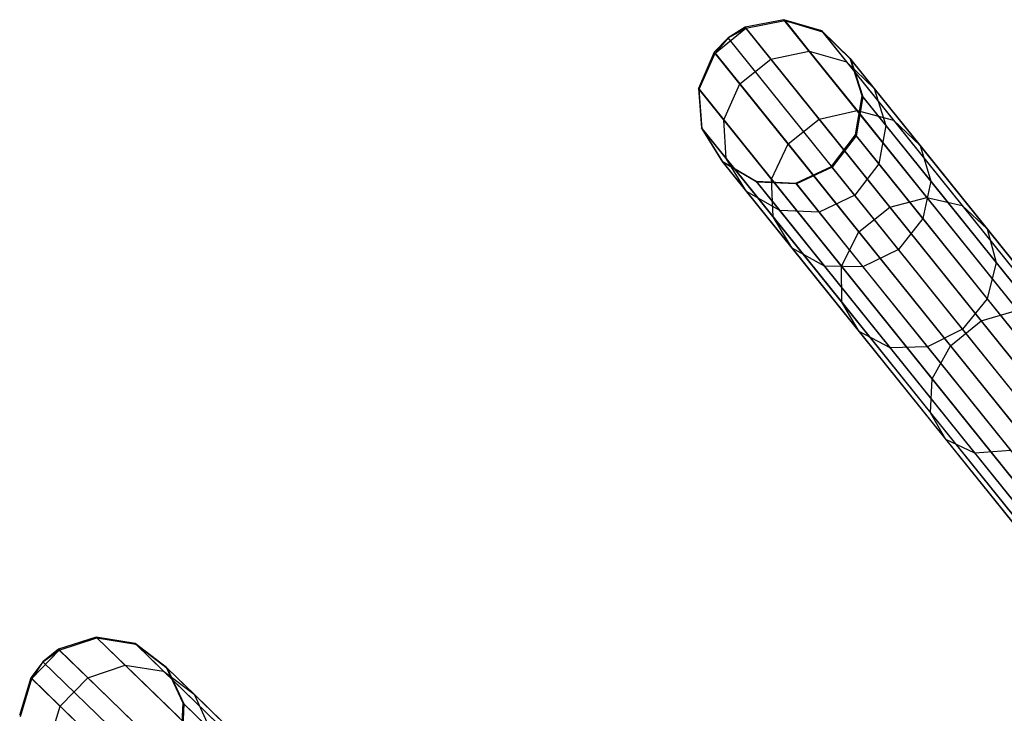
# Model space of a CAD drawing. Extents: x -91 to 91, y -91 to 262.
# Tile 316 of 480: x -66 to -54, y 63 to 71. Entities that reach past the tile are written whole.
import ezdxf

# ---------------------------------------------------------------- set-up
doc = ezdxf.new("R2010")
doc.units = 0
doc.header["$LTSCALE"] = 25.4
doc.layers.get('0').update_dxf_attribs({"linetype": 'CONTINUOUS'})

# ---------------------------------------------------------------- blocks, each defined once
blk = doc.blocks.new('ETE0_STL_1')
at = {"color": 0}
for p, q in [((-56.409, 71.211, 191.455), (-56.879, 71.119, 191.47)), ((-56.409, 71.211, 191.455), (-56.879, 71.119, 191.47)), ((-56.869, 71.107, 188.346), (-56.4, 71.2, 188.363)), ((-56.869, 71.107, 188.346), (-56.4, 71.2, 188.363)), ((-51.59, 65.216, 301.455), (-56.409, 71.211, 191.455)), ((-55.951, 71.075, 191.427), (-56.409, 71.211, 191.455)), ((-51.59, 65.216, 301.455), (-56.409, 71.211, 191.455)), ((-56.409, 71.211, 191.455), (-56.4, 71.2, 188.363)), ((-56.409, 71.211, 191.455), (-56.4, 71.2, 188.363)), ((-55.951, 71.075, 191.427), (-56.409, 71.211, 191.455)), ((-56.4, 71.2, 188.363), (-56.103, 70.83, 185.308)), ((-56.4, 71.2, 188.363), (-56.103, 70.83, 185.308)), ((-56.4, 71.2, 188.363), (-55.942, 71.064, 188.395)), ((-56.4, 71.2, 188.363), (-55.942, 71.064, 188.395)), ((-57.242, 70.807, 188.346), (-56.869, 71.107, 188.346)), ((-57.242, 70.807, 188.346), (-56.869, 71.107, 188.346)), ((-56.879, 71.119, 191.47), (-57.083, 70.991, 191.473)), ((-56.879, 71.119, 191.47), (-57.083, 70.991, 191.473)), ((-57.083, 70.991, 191.473), (-56.869, 71.107, 188.346)), ((-57.083, 70.991, 191.473), (-56.869, 71.107, 188.346)), ((-52.06, 65.123, 301.47), (-56.879, 71.119, 191.47)), ((-52.06, 65.123, 301.47), (-56.879, 71.119, 191.47)), ((-56.879, 71.119, 191.47), (-56.869, 71.107, 188.346)), ((-56.879, 71.119, 191.47), (-56.869, 71.107, 188.346)), ((-56.869, 71.107, 188.346), (-56.569, 70.734, 185.258)), ((-56.869, 71.107, 188.346), (-56.569, 70.734, 185.258)), ((-51.132, 65.08, 301.427), (-55.951, 71.075, 191.427)), ((-55.609, 70.742, 191.394), (-55.951, 71.075, 191.427)), ((-51.132, 65.08, 301.427), (-55.951, 71.075, 191.427)), ((-55.951, 71.075, 191.427), (-55.942, 71.064, 188.395)), ((-55.951, 71.075, 191.427), (-55.942, 71.064, 188.395)), ((-55.609, 70.742, 191.394), (-55.951, 71.075, 191.427)), ((-55.942, 71.064, 188.395), (-55.651, 70.702, 185.397)), ((-55.942, 71.064, 188.395), (-55.651, 70.702, 185.397)), ((-55.942, 71.064, 188.395), (-55.6, 70.731, 188.432)), ((-55.942, 71.064, 188.395), (-55.6, 70.731, 188.432)), ((-57.083, 70.991, 191.473), (-57.252, 70.819, 191.47)), ((-57.083, 70.991, 191.473), (-57.252, 70.819, 191.47)), ((-57.083, 70.991, 191.473), (-57.242, 70.807, 188.346)), ((-57.083, 70.991, 191.473), (-57.242, 70.807, 188.346)), ((-52.264, 64.996, 301.473), (-57.083, 70.991, 191.473)), ((-52.264, 64.996, 301.473), (-57.083, 70.991, 191.473)), ((-57.252, 70.819, 191.47), (-57.443, 70.38, 191.455)), ((-57.252, 70.819, 191.47), (-57.443, 70.38, 191.455)), ((-57.434, 70.369, 188.363), (-57.242, 70.807, 188.346)), ((-57.434, 70.369, 188.363), (-57.242, 70.807, 188.346)), ((-52.433, 64.823, 301.47), (-57.252, 70.819, 191.47)), ((-52.433, 64.823, 301.47), (-57.252, 70.819, 191.47)), ((-57.252, 70.819, 191.47), (-57.242, 70.807, 188.346)), ((-57.252, 70.819, 191.47), (-57.242, 70.807, 188.346)), ((-57.242, 70.807, 188.346), (-56.942, 70.434, 185.258)), ((-57.242, 70.807, 188.346), (-56.942, 70.434, 185.258)), ((-56.569, 70.734, 185.258), (-56.103, 70.83, 185.308)), ((-56.569, 70.734, 185.258), (-56.103, 70.83, 185.308)), ((-56.103, 70.83, 185.308), (-55.525, 70.111, 182.357)), ((-56.103, 70.83, 185.308), (-55.525, 70.111, 182.357)), ((-56.103, 70.83, 185.308), (-55.651, 70.702, 185.397)), ((-56.103, 70.83, 185.308), (-55.651, 70.702, 185.397)), ((-56.942, 70.434, 185.258), (-56.569, 70.734, 185.258)), ((-56.942, 70.434, 185.258), (-56.569, 70.734, 185.258)), ((-56.569, 70.734, 185.258), (-55.985, 70.007, 182.275)), ((-56.569, 70.734, 185.258), (-55.985, 70.007, 182.275)), ((-55.651, 70.702, 185.397), (-55.084, 69.996, 182.503)), ((-55.651, 70.702, 185.397), (-55.084, 69.996, 182.503)), ((-55.651, 70.702, 185.397), (-55.316, 70.377, 185.505)), ((-55.651, 70.702, 185.397), (-55.316, 70.377, 185.505)), ((-50.79, 64.747, 301.394), (-55.609, 70.742, 191.394)), ((-55.462, 70.288, 191.363), (-55.609, 70.742, 191.394)), ((-50.79, 64.747, 301.394), (-55.609, 70.742, 191.394)), ((-55.609, 70.742, 191.394), (-55.6, 70.731, 188.432)), ((-55.609, 70.742, 191.394), (-55.6, 70.731, 188.432)), ((-55.462, 70.288, 191.363), (-55.609, 70.742, 191.394)), ((-55.6, 70.731, 188.432), (-55.316, 70.377, 185.505)), ((-55.6, 70.731, 188.432), (-55.316, 70.377, 185.505)), ((-55.6, 70.731, 188.432), (-55.453, 70.277, 188.468)), ((-55.6, 70.731, 188.432), (-55.453, 70.277, 188.468)), ((-57.137, 69.999, 185.308), (-56.942, 70.434, 185.258)), ((-57.137, 69.999, 185.308), (-56.942, 70.434, 185.258)), ((-56.942, 70.434, 185.258), (-56.358, 69.707, 182.275)), ((-56.942, 70.434, 185.258), (-56.358, 69.707, 182.275)), ((-52.624, 64.385, 301.455), (-57.443, 70.38, 191.455)), ((-57.443, 70.38, 191.455), (-57.409, 69.904, 191.427)), ((-52.624, 64.385, 301.455), (-57.443, 70.38, 191.455)), ((-57.443, 70.38, 191.455), (-57.434, 70.369, 188.363)), ((-57.443, 70.38, 191.455), (-57.409, 69.904, 191.427)), ((-57.443, 70.38, 191.455), (-57.434, 70.369, 188.363)), ((-57.4, 69.892, 188.395), (-57.434, 70.369, 188.363)), ((-57.434, 70.369, 188.363), (-57.137, 69.999, 185.308)), ((-57.434, 70.369, 188.363), (-57.137, 69.999, 185.308)), ((-57.4, 69.892, 188.395), (-57.434, 70.369, 188.363)), ((-55.316, 70.377, 185.505), (-54.762, 69.688, 182.678)), ((-55.316, 70.377, 185.505), (-54.762, 69.688, 182.678)), ((-55.316, 70.377, 185.505), (-55.175, 69.931, 185.606)), ((-55.316, 70.377, 185.505), (-55.175, 69.931, 185.606)), ((-55.543, 69.816, 191.341), (-55.462, 70.288, 191.363)), ((-55.543, 69.816, 191.341), (-55.462, 70.288, 191.363)), ((-55.453, 70.277, 188.468), (-55.534, 69.806, 188.493)), ((-55.453, 70.277, 188.468), (-55.534, 69.806, 188.493)), ((-50.643, 64.292, 301.363), (-55.462, 70.288, 191.363)), ((-50.643, 64.292, 301.363), (-55.462, 70.288, 191.363)), ((-55.462, 70.288, 191.363), (-55.453, 70.277, 188.468)), ((-55.462, 70.288, 191.363), (-55.453, 70.277, 188.468)), ((-55.453, 70.277, 188.468), (-55.175, 69.931, 185.606)), ((-55.453, 70.277, 188.468), (-55.175, 69.931, 185.606)), ((-55.985, 70.007, 182.275), (-55.525, 70.111, 182.357)), ((-55.985, 70.007, 182.275), (-55.525, 70.111, 182.357)), ((-55.525, 70.111, 182.357), (-54.679, 69.058, 179.576)), ((-55.525, 70.111, 182.357), (-54.679, 69.058, 179.576)), ((-55.525, 70.111, 182.357), (-55.084, 69.996, 182.503)), ((-55.525, 70.111, 182.357), (-55.084, 69.996, 182.503)), ((-57.108, 69.53, 185.397), (-57.137, 69.999, 185.308)), ((-57.137, 69.999, 185.308), (-56.559, 69.28, 182.357)), ((-57.137, 69.999, 185.308), (-56.559, 69.28, 182.357)), ((-57.108, 69.53, 185.397), (-57.137, 69.999, 185.308)), ((-56.358, 69.707, 182.275), (-55.985, 70.007, 182.275)), ((-56.358, 69.707, 182.275), (-55.985, 70.007, 182.275)), ((-55.985, 70.007, 182.275), (-55.13, 68.943, 179.465)), ((-55.985, 70.007, 182.275), (-55.13, 68.943, 179.465)), ((-55.084, 69.996, 182.503), (-54.254, 68.963, 179.774)), ((-55.084, 69.996, 182.503), (-54.254, 68.963, 179.774)), ((-55.084, 69.996, 182.503), (-54.762, 69.688, 182.678)), ((-55.084, 69.996, 182.503), (-54.762, 69.688, 182.678)), ((-52.59, 63.908, 301.427), (-57.409, 69.904, 191.427)), ((-57.409, 69.904, 191.427), (-57.157, 69.498, 191.394)), ((-52.59, 63.908, 301.427), (-57.409, 69.904, 191.427)), ((-57.409, 69.904, 191.427), (-57.157, 69.498, 191.394)), ((-57.409, 69.904, 191.427), (-57.4, 69.892, 188.395)), ((-57.409, 69.904, 191.427), (-57.4, 69.892, 188.395)), ((-57.148, 69.487, 188.432), (-57.4, 69.892, 188.395)), ((-57.4, 69.892, 188.395), (-57.108, 69.53, 185.397)), ((-57.4, 69.892, 188.395), (-57.108, 69.53, 185.397)), ((-57.148, 69.487, 188.432), (-57.4, 69.892, 188.395)), ((-55.833, 69.436, 191.333), (-55.543, 69.816, 191.341)), ((-55.833, 69.436, 191.333), (-55.543, 69.816, 191.341)), ((-50.724, 63.821, 301.341), (-55.543, 69.816, 191.341)), ((-50.724, 63.821, 301.341), (-55.543, 69.816, 191.341)), ((-55.543, 69.816, 191.341), (-55.534, 69.806, 188.493)), ((-55.543, 69.816, 191.341), (-55.534, 69.806, 188.493)), ((-55.175, 69.931, 185.606), (-55.261, 69.466, 185.678)), ((-55.175, 69.931, 185.606), (-55.261, 69.466, 185.678)), ((-55.175, 69.931, 185.606), (-54.634, 69.257, 182.843)), ((-55.175, 69.931, 185.606), (-54.634, 69.257, 182.843)), ((-56.559, 69.28, 182.357), (-56.358, 69.707, 182.275)), ((-56.559, 69.28, 182.357), (-56.358, 69.707, 182.275)), ((-56.358, 69.707, 182.275), (-55.503, 68.643, 179.465)), ((-56.358, 69.707, 182.275), (-55.503, 68.643, 179.465)), ((-55.534, 69.806, 188.493), (-55.825, 69.426, 188.502)), ((-55.534, 69.806, 188.493), (-55.825, 69.426, 188.502)), ((-55.534, 69.806, 188.493), (-55.261, 69.466, 185.678)), ((-55.534, 69.806, 188.493), (-55.261, 69.466, 185.678)), ((-54.762, 69.688, 182.678), (-53.951, 68.679, 180.013)), ((-54.762, 69.688, 182.678), (-53.951, 68.679, 180.013)), ((-54.762, 69.688, 182.678), (-54.634, 69.257, 182.843)), ((-54.762, 69.688, 182.678), (-54.634, 69.257, 182.843)), ((-52.338, 63.503, 301.394), (-57.157, 69.498, 191.394)), ((-57.157, 69.498, 191.394), (-56.745, 69.256, 191.363)), ((-52.338, 63.503, 301.394), (-57.157, 69.498, 191.394)), ((-57.157, 69.498, 191.394), (-56.745, 69.256, 191.363)), ((-57.157, 69.498, 191.394), (-57.148, 69.487, 188.432)), ((-57.157, 69.498, 191.394), (-57.148, 69.487, 188.432)), ((-56.736, 69.246, 188.468), (-57.148, 69.487, 188.432)), ((-57.148, 69.487, 188.432), (-56.863, 69.133, 185.505)), ((-57.148, 69.487, 188.432), (-56.863, 69.133, 185.505)), ((-56.736, 69.246, 188.468), (-57.148, 69.487, 188.432)), ((-56.863, 69.133, 185.505), (-57.108, 69.53, 185.397)), ((-57.108, 69.53, 185.397), (-56.541, 68.825, 182.503)), ((-57.108, 69.53, 185.397), (-56.541, 68.825, 182.503)), ((-56.863, 69.133, 185.505), (-57.108, 69.53, 185.397)), ((-55.261, 69.466, 185.678), (-55.553, 69.087, 185.704)), ((-55.261, 69.466, 185.678), (-55.553, 69.087, 185.704)), ((-55.261, 69.466, 185.678), (-54.728, 68.803, 182.96)), ((-55.261, 69.466, 185.678), (-54.728, 68.803, 182.96)), ((-56.267, 69.234, 191.341), (-55.833, 69.436, 191.333)), ((-56.267, 69.234, 191.341), (-55.833, 69.436, 191.333)), ((-55.825, 69.426, 188.502), (-56.259, 69.224, 188.493)), ((-55.825, 69.426, 188.502), (-56.259, 69.224, 188.493)), ((-51.014, 63.441, 301.333), (-55.833, 69.436, 191.333)), ((-51.014, 63.441, 301.333), (-55.833, 69.436, 191.333)), ((-55.833, 69.436, 191.333), (-55.825, 69.426, 188.502)), ((-55.833, 69.436, 191.333), (-55.825, 69.426, 188.502)), ((-55.553, 69.087, 185.704), (-55.825, 69.426, 188.502)), ((-55.553, 69.087, 185.704), (-55.825, 69.426, 188.502)), ((-51.926, 63.261, 301.363), (-56.745, 69.256, 191.363)), ((-56.745, 69.256, 191.363), (-56.267, 69.234, 191.341)), ((-51.926, 63.261, 301.363), (-56.745, 69.256, 191.363)), ((-56.745, 69.256, 191.363), (-56.267, 69.234, 191.341)), ((-56.745, 69.256, 191.363), (-56.736, 69.246, 188.468)), ((-56.745, 69.256, 191.363), (-56.736, 69.246, 188.468)), ((-56.259, 69.224, 188.493), (-56.736, 69.246, 188.468)), ((-56.736, 69.246, 188.468), (-56.458, 68.9, 185.606)), ((-56.736, 69.246, 188.468), (-56.458, 68.9, 185.606)), ((-56.259, 69.224, 188.493), (-56.736, 69.246, 188.468)), ((-56.541, 68.825, 182.503), (-56.559, 69.28, 182.357)), ((-56.559, 69.28, 182.357), (-55.712, 68.227, 179.576)), ((-56.559, 69.28, 182.357), (-55.712, 68.227, 179.576)), ((-56.541, 68.825, 182.503), (-56.559, 69.28, 182.357)), ((-51.448, 63.239, 301.341), (-56.267, 69.234, 191.341)), ((-51.448, 63.239, 301.341), (-56.267, 69.234, 191.341)), ((-56.267, 69.234, 191.341), (-56.259, 69.224, 188.493)), ((-56.267, 69.234, 191.341), (-56.259, 69.224, 188.493)), ((-56.259, 69.224, 188.493), (-55.985, 68.883, 185.678)), ((-56.259, 69.224, 188.493), (-55.985, 68.883, 185.678)), ((-54.634, 69.257, 182.843), (-54.728, 68.803, 182.96)), ((-54.634, 69.257, 182.843), (-54.728, 68.803, 182.96)), ((-54.634, 69.257, 182.843), (-53.841, 68.271, 180.238)), ((-54.634, 69.257, 182.843), (-53.841, 68.271, 180.238)), ((-56.458, 68.9, 185.606), (-56.863, 69.133, 185.505)), ((-56.863, 69.133, 185.505), (-56.31, 68.444, 182.678)), ((-56.863, 69.133, 185.505), (-56.31, 68.444, 182.678)), ((-56.458, 68.9, 185.606), (-56.863, 69.133, 185.505)), ((-55.553, 69.087, 185.704), (-55.985, 68.883, 185.678)), ((-55.553, 69.087, 185.704), (-55.985, 68.883, 185.678)), ((-55.024, 68.429, 183.002), (-55.553, 69.087, 185.704)), ((-55.024, 68.429, 183.002), (-55.553, 69.087, 185.704)), ((-55.13, 68.943, 179.465), (-54.679, 69.058, 179.576)), ((-55.13, 68.943, 179.465), (-54.679, 69.058, 179.576)), ((-54.679, 69.058, 179.576), (-53.583, 67.695, 177.027)), ((-54.679, 69.058, 179.576), (-53.583, 67.695, 177.027)), ((-54.679, 69.058, 179.576), (-54.254, 68.963, 179.774)), ((-54.679, 69.058, 179.576), (-54.254, 68.963, 179.774)), ((-55.985, 68.883, 185.678), (-56.458, 68.9, 185.606)), ((-56.458, 68.9, 185.606), (-55.917, 68.226, 182.843)), ((-56.458, 68.9, 185.606), (-55.917, 68.226, 182.843)), ((-55.985, 68.883, 185.678), (-56.458, 68.9, 185.606)), ((-55.985, 68.883, 185.678), (-55.453, 68.221, 182.96)), ((-55.985, 68.883, 185.678), (-55.453, 68.221, 182.96)), ((-55.503, 68.643, 179.465), (-55.13, 68.943, 179.465)), ((-55.503, 68.643, 179.465), (-55.13, 68.943, 179.465)), ((-55.13, 68.943, 179.465), (-54.022, 67.565, 176.888)), ((-55.13, 68.943, 179.465), (-54.022, 67.565, 176.888)), ((-54.254, 68.963, 179.774), (-53.179, 67.626, 177.273)), ((-54.254, 68.963, 179.774), (-53.179, 67.626, 177.273)), ((-54.254, 68.963, 179.774), (-53.951, 68.679, 180.013)), ((-54.254, 68.963, 179.774), (-53.951, 68.679, 180.013)), ((-56.31, 68.444, 182.678), (-56.541, 68.825, 182.503)), ((-56.541, 68.825, 182.503), (-55.711, 67.792, 179.774)), ((-56.541, 68.825, 182.503), (-55.711, 67.792, 179.774)), ((-56.31, 68.444, 182.678), (-56.541, 68.825, 182.503)), ((-54.728, 68.803, 182.96), (-55.024, 68.429, 183.002)), ((-54.728, 68.803, 182.96), (-55.024, 68.429, 183.002)), ((-54.728, 68.803, 182.96), (-53.949, 67.833, 180.398)), ((-54.728, 68.803, 182.96), (-53.949, 67.833, 180.398)), ((-55.712, 68.227, 179.576), (-55.503, 68.643, 179.465)), ((-55.712, 68.227, 179.576), (-55.503, 68.643, 179.465)), ((-55.503, 68.643, 179.465), (-54.395, 67.265, 176.888)), ((-55.503, 68.643, 179.465), (-54.395, 67.265, 176.888)), ((-53.951, 68.679, 180.013), (-52.901, 67.373, 177.571)), ((-53.951, 68.679, 180.013), (-52.901, 67.373, 177.571)), ((-53.951, 68.679, 180.013), (-53.841, 68.271, 180.238)), ((-53.951, 68.679, 180.013), (-53.841, 68.271, 180.238)), ((-55.917, 68.226, 182.843), (-56.31, 68.444, 182.678)), ((-56.31, 68.444, 182.678), (-55.499, 67.435, 180.013)), ((-56.31, 68.444, 182.678), (-55.499, 67.435, 180.013)), ((-55.917, 68.226, 182.843), (-56.31, 68.444, 182.678)), ((-55.024, 68.429, 183.002), (-55.453, 68.221, 182.96)), ((-55.024, 68.429, 183.002), (-55.453, 68.221, 182.96)), ((-54.249, 67.465, 180.455), (-55.024, 68.429, 183.002)), ((-54.249, 67.465, 180.455), (-55.024, 68.429, 183.002)), ((-53.841, 68.271, 180.238), (-53.949, 67.833, 180.398)), ((-53.841, 68.271, 180.238), (-53.949, 67.833, 180.398)), ((-53.841, 68.271, 180.238), (-52.815, 66.995, 177.851)), ((-53.841, 68.271, 180.238), (-52.815, 66.995, 177.851)), ((-55.453, 68.221, 182.96), (-55.917, 68.226, 182.843)), ((-55.917, 68.226, 182.843), (-55.124, 67.24, 180.238)), ((-55.917, 68.226, 182.843), (-55.124, 67.24, 180.238)), ((-55.453, 68.221, 182.96), (-55.917, 68.226, 182.843)), ((-55.711, 67.792, 179.774), (-55.712, 68.227, 179.576)), ((-55.712, 68.227, 179.576), (-54.617, 66.864, 177.027)), ((-55.712, 68.227, 179.576), (-54.617, 66.864, 177.027)), ((-55.711, 67.792, 179.774), (-55.712, 68.227, 179.576)), ((-55.453, 68.221, 182.96), (-54.673, 67.251, 180.398)), ((-55.453, 68.221, 182.96), (-54.673, 67.251, 180.398)), ((-55.499, 67.435, 180.013), (-55.711, 67.792, 179.774)), ((-55.711, 67.792, 179.774), (-54.636, 66.454, 177.273)), ((-55.711, 67.792, 179.774), (-54.636, 66.454, 177.273)), ((-55.499, 67.435, 180.013), (-55.711, 67.792, 179.774)), ((-53.949, 67.833, 180.398), (-54.249, 67.465, 180.455)), ((-53.949, 67.833, 180.398), (-54.249, 67.465, 180.455)), ((-53.949, 67.833, 180.398), (-52.939, 66.577, 178.049)), ((-53.949, 67.833, 180.398), (-52.939, 66.577, 178.049)), ((-54.022, 67.565, 176.888), (-53.583, 67.695, 177.027)), ((-54.022, 67.565, 176.888), (-53.583, 67.695, 177.027)), ((-54.395, 67.265, 176.888), (-54.022, 67.565, 176.888)), ((-54.395, 67.265, 176.888), (-54.022, 67.565, 176.888)), ((-54.022, 67.565, 176.888), (-52.687, 65.904, 174.603)), ((-54.022, 67.565, 176.888), (-52.687, 65.904, 174.603)), ((-55.124, 67.24, 180.238), (-55.499, 67.435, 180.013)), ((-55.499, 67.435, 180.013), (-54.449, 66.129, 177.571)), ((-55.499, 67.435, 180.013), (-54.449, 66.129, 177.571)), ((-55.124, 67.24, 180.238), (-55.499, 67.435, 180.013)), ((-54.249, 67.465, 180.455), (-54.673, 67.251, 180.398)), ((-54.249, 67.465, 180.455), (-54.673, 67.251, 180.398)), ((-53.245, 66.216, 178.121), (-54.249, 67.465, 180.455)), ((-53.245, 66.216, 178.121), (-54.249, 67.465, 180.455)), ((-54.673, 67.251, 180.398), (-55.124, 67.24, 180.238)), ((-54.673, 67.251, 180.398), (-55.124, 67.24, 180.238)), ((-55.124, 67.24, 180.238), (-54.098, 65.963, 177.851)), ((-55.124, 67.24, 180.238), (-54.098, 65.963, 177.851)), ((-54.673, 67.251, 180.398), (-53.663, 65.995, 178.049)), ((-54.673, 67.251, 180.398), (-53.663, 65.995, 178.049)), ((-54.617, 66.864, 177.027), (-54.395, 67.265, 176.888)), ((-54.617, 66.864, 177.027), (-54.395, 67.265, 176.888)), ((-54.395, 67.265, 176.888), (-53.06, 65.604, 174.603)), ((-54.395, 67.265, 176.888), (-53.06, 65.604, 174.603)), ((-54.636, 66.454, 177.273), (-54.617, 66.864, 177.027)), ((-54.636, 66.454, 177.273), (-54.617, 66.864, 177.027)), ((-54.617, 66.864, 177.027), (-53.296, 65.221, 174.766)), ((-54.617, 66.864, 177.027), (-53.296, 65.221, 174.766)), ((-54.449, 66.129, 177.571), (-54.636, 66.454, 177.273)), ((-54.636, 66.454, 177.273), (-53.34, 64.842, 175.055)), ((-54.636, 66.454, 177.273), (-53.34, 64.842, 175.055)), ((-54.449, 66.129, 177.571), (-54.636, 66.454, 177.273)), ((-54.098, 65.963, 177.851), (-54.449, 66.129, 177.571)), ((-54.449, 66.129, 177.571), (-53.183, 64.555, 175.404)), ((-54.449, 66.129, 177.571), (-53.183, 64.555, 175.404)), ((-54.098, 65.963, 177.851), (-54.449, 66.129, 177.571)), ((-53.663, 65.995, 178.049), (-54.098, 65.963, 177.851)), ((-53.663, 65.995, 178.049), (-54.098, 65.963, 177.851)), ((-54.098, 65.963, 177.851), (-52.861, 64.424, 175.733)), ((-54.098, 65.963, 177.851), (-52.861, 64.424, 175.733)), ((-64.733, 63.739, 191.455), (-65.187, 63.59, 191.47)), ((-64.733, 63.739, 191.455), (-65.187, 63.59, 191.47)), ((-59.214, 58.382, 301.455), (-64.733, 63.739, 191.455)), ((-64.261, 63.661, 191.427), (-64.733, 63.739, 191.455)), ((-59.214, 58.382, 301.455), (-64.733, 63.739, 191.455)), ((-64.733, 63.739, 191.455), (-64.722, 63.729, 188.363)), ((-64.733, 63.739, 191.455), (-64.722, 63.729, 188.363)), ((-64.261, 63.661, 191.427), (-64.733, 63.739, 191.455)), ((-65.177, 63.579, 188.346), (-64.722, 63.729, 188.363)), ((-65.177, 63.579, 188.346), (-64.722, 63.729, 188.363)), ((-64.722, 63.729, 188.363), (-64.382, 63.399, 185.308)), ((-64.722, 63.729, 188.363), (-64.382, 63.399, 185.308)), ((-64.722, 63.729, 188.363), (-64.251, 63.651, 188.395)), ((-64.722, 63.729, 188.363), (-64.251, 63.651, 188.395)), ((-58.742, 58.303, 301.427), (-64.261, 63.661, 191.427)), ((-63.881, 63.372, 191.394), (-64.261, 63.661, 191.427)), ((-58.742, 58.303, 301.427), (-64.261, 63.661, 191.427)), ((-64.261, 63.661, 191.427), (-64.251, 63.651, 188.395)), ((-64.261, 63.661, 191.427), (-64.251, 63.651, 188.395)), ((-63.881, 63.372, 191.394), (-64.261, 63.661, 191.427)), ((-64.251, 63.651, 188.395), (-63.917, 63.327, 185.397)), ((-64.251, 63.651, 188.395), (-63.917, 63.327, 185.397)), ((-64.251, 63.651, 188.395), (-63.871, 63.362, 188.432)), ((-64.251, 63.651, 188.395), (-63.871, 63.362, 188.432)), ((-65.51, 63.236, 188.346), (-65.177, 63.579, 188.346)), ((-65.51, 63.236, 188.346), (-65.177, 63.579, 188.346)), ((-65.187, 63.59, 191.47), (-65.375, 63.438, 191.473)), ((-65.187, 63.59, 191.47), (-65.375, 63.438, 191.473)), ((-65.375, 63.438, 191.473), (-65.177, 63.579, 188.346)), ((-65.375, 63.438, 191.473), (-65.177, 63.579, 188.346)), ((-59.668, 58.232, 301.47), (-65.187, 63.59, 191.47)), ((-59.668, 58.232, 301.47), (-65.187, 63.59, 191.47)), ((-65.187, 63.59, 191.47), (-65.177, 63.579, 188.346)), ((-65.187, 63.59, 191.47), (-65.177, 63.579, 188.346)), ((-65.177, 63.579, 188.346), (-64.833, 63.246, 185.258)), ((-65.177, 63.579, 188.346), (-64.833, 63.246, 185.258)), ((-65.375, 63.438, 191.473), (-65.521, 63.246, 191.47)), ((-65.375, 63.438, 191.473), (-65.521, 63.246, 191.47)), ((-65.375, 63.438, 191.473), (-65.51, 63.236, 188.346)), ((-65.375, 63.438, 191.473), (-65.51, 63.236, 188.346)), ((-59.855, 58.081, 301.473), (-65.375, 63.438, 191.473)), ((-59.855, 58.081, 301.473), (-65.375, 63.438, 191.473)), ((-64.833, 63.246, 185.258), (-64.382, 63.399, 185.308)), ((-64.833, 63.246, 185.258), (-64.382, 63.399, 185.308)), ((-64.382, 63.399, 185.308), (-63.72, 62.756, 182.357)), ((-64.382, 63.399, 185.308), (-63.72, 62.756, 182.357)), ((-64.382, 63.399, 185.308), (-63.917, 63.327, 185.397)), ((-64.382, 63.399, 185.308), (-63.917, 63.327, 185.397)), ((-63.917, 63.327, 185.397), (-63.268, 62.696, 182.503)), ((-63.917, 63.327, 185.397), (-63.268, 62.696, 182.503)), ((-63.917, 63.327, 185.397), (-63.545, 63.046, 185.505)), ((-63.917, 63.327, 185.397), (-63.545, 63.046, 185.505)), ((-58.362, 58.014, 301.394), (-63.881, 63.372, 191.394)), ((-63.679, 62.939, 191.363), (-63.881, 63.372, 191.394)), ((-58.362, 58.014, 301.394), (-63.881, 63.372, 191.394)), ((-63.881, 63.372, 191.394), (-63.871, 63.362, 188.432)), ((-63.881, 63.372, 191.394), (-63.871, 63.362, 188.432)), ((-63.679, 62.939, 191.363), (-63.881, 63.372, 191.394)), ((-63.871, 63.362, 188.432), (-63.545, 63.046, 185.505)), ((-63.871, 63.362, 188.432), (-63.545, 63.046, 185.505)), ((-63.871, 63.362, 188.432), (-63.669, 62.93, 188.468)), ((-63.871, 63.362, 188.432), (-63.669, 62.93, 188.468)), ((-65.521, 63.246, 191.47), (-65.657, 62.788, 191.455)), ((-65.521, 63.246, 191.47), (-65.657, 62.788, 191.455)), ((-65.646, 62.777, 188.363), (-65.51, 63.236, 188.346)), ((-65.646, 62.777, 188.363), (-65.51, 63.236, 188.346)), ((-60.001, 57.889, 301.47), (-65.521, 63.246, 191.47)), ((-60.001, 57.889, 301.47), (-65.521, 63.246, 191.47)), ((-65.521, 63.246, 191.47), (-65.51, 63.236, 188.346)), ((-65.521, 63.246, 191.47), (-65.51, 63.236, 188.346)), ((-65.51, 63.236, 188.346), (-65.166, 62.902, 185.258)), ((-65.51, 63.236, 188.346), (-65.166, 62.902, 185.258)), ((-65.166, 62.902, 185.258), (-64.833, 63.246, 185.258)), ((-65.166, 62.902, 185.258), (-64.833, 63.246, 185.258)), ((-64.833, 63.246, 185.258), (-64.164, 62.596, 182.275)), ((-64.833, 63.246, 185.258), (-64.164, 62.596, 182.275)), ((-63.545, 63.046, 185.505), (-62.911, 62.43, 182.678)), ((-63.545, 63.046, 185.505), (-62.911, 62.43, 182.678)), ((-63.545, 63.046, 185.505), (-63.351, 62.621, 185.606)), ((-63.545, 63.046, 185.505), (-63.351, 62.621, 185.606)), ((-63.701, 62.462, 191.341), (-63.679, 62.939, 191.363)), ((-63.701, 62.462, 191.341), (-63.679, 62.939, 191.363)), ((-63.669, 62.93, 188.468), (-63.692, 62.452, 188.493)), ((-63.669, 62.93, 188.468), (-63.692, 62.452, 188.493)), ((-58.16, 57.582, 301.363), (-63.679, 62.939, 191.363)), ((-58.16, 57.582, 301.363), (-63.679, 62.939, 191.363)), ((-63.679, 62.939, 191.363), (-63.669, 62.93, 188.468)), ((-63.679, 62.939, 191.363), (-63.669, 62.93, 188.468)), ((-63.669, 62.93, 188.468), (-63.351, 62.621, 185.606)), ((-63.669, 62.93, 188.468), (-63.351, 62.621, 185.606)), ((-65.306, 62.447, 185.308), (-65.166, 62.902, 185.258)), ((-65.306, 62.447, 185.308), (-65.166, 62.902, 185.258)), ((-65.166, 62.902, 185.258), (-64.497, 62.253, 182.275)), ((-65.166, 62.902, 185.258), (-64.497, 62.253, 182.275))]:
    blk.add_line(p, q, dxfattribs=at)

msp = doc.modelspace()

# ---------------------------------------------------------------- block references
at = {"color": 253}
msp.add_blockref('ETE0_STL_1', (0, 0), dxfattribs=at)

doc.saveas('drawing.dxf')
